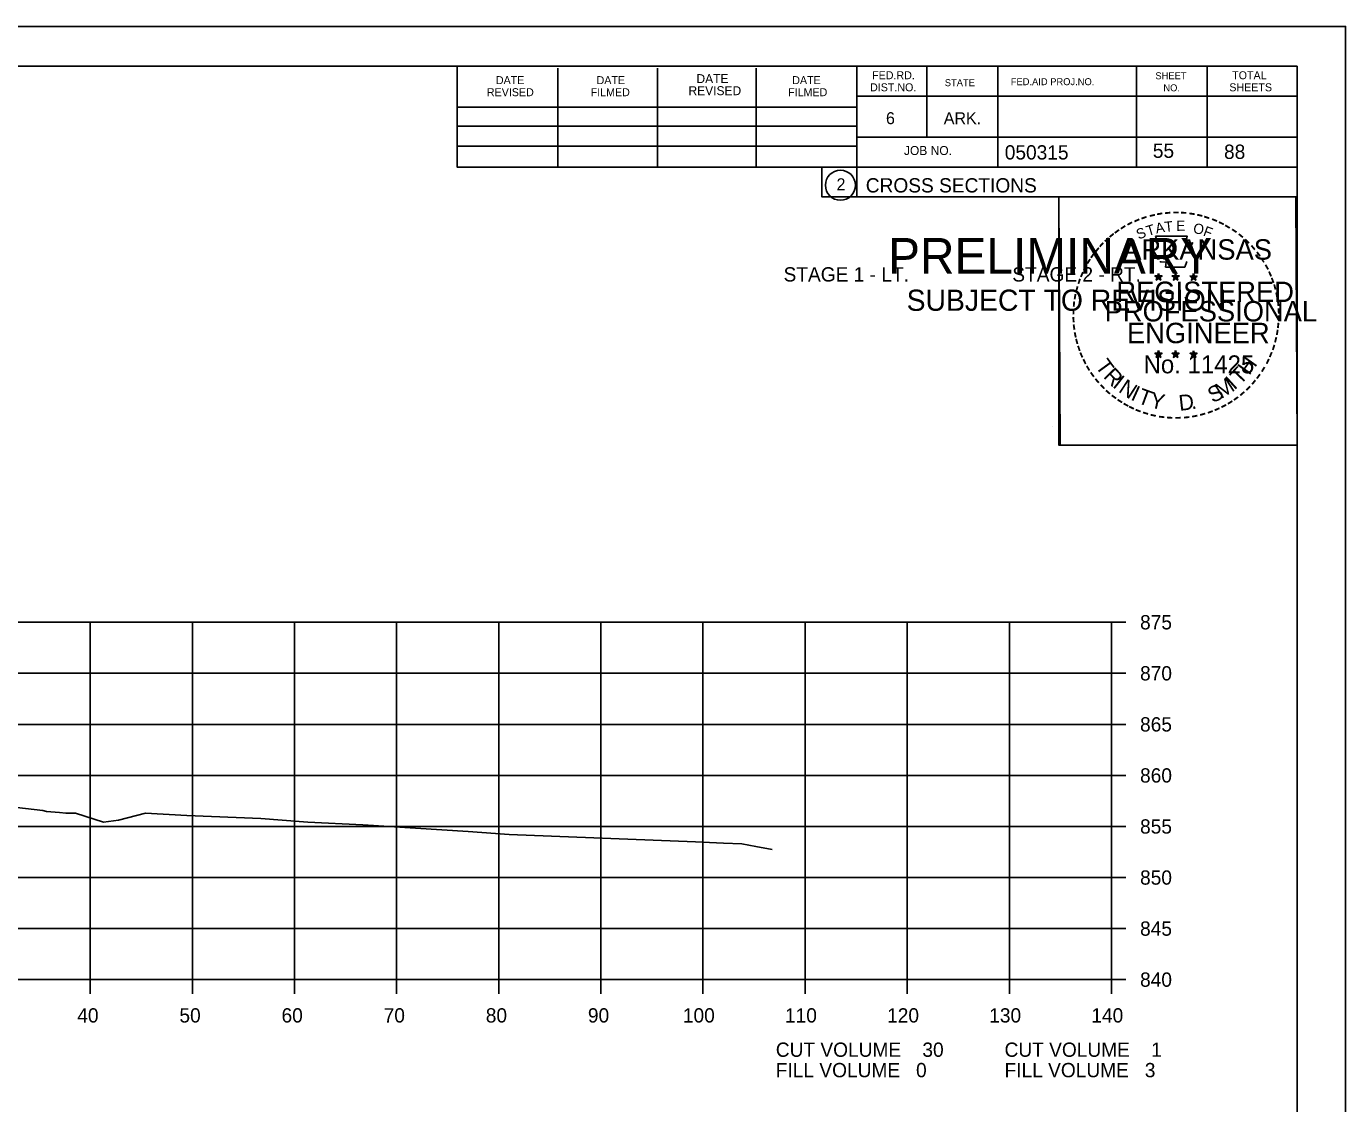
# Model space of a CAD drawing. Extents: x 1486524 to 1499135, y 326561 to 337924.
# Drawn here: x 1489016.6 to 1489145.8, y 329260.4 to 329365.9 of the extents above; entities that cross this region are included whole.
import ezdxf

# ---------------------------------------------------------------- set-up
doc = ezdxf.new("R2010")
doc.units = 0
for name, color, linetype in [('Default', 7, 'Continuous'), ('E_Const Align', 7, 'Continuous'), ('E_Const Align Station', 7, 'Continuous'), ('E_Ownership Information', 7, 'Continuous'), ('E_Property Line', 7, 'Continuous'), ('E_Quarter Calls', 7, 'Continuous'), ('E_Section Line', 7, 'Continuous'), ('E_Station Offset', 7, 'Continuous'), ('E_Tract Number', 7, 'Continuous'), ('S_SIXTEEN_SECTION', 7, 'Continuous')]:
    doc.layers.add(name, color=color, linetype=linetype)

msp = doc.modelspace()

# ---------------------------------------------------------------- linework, layer by layer
at = {"layer": 'E_Const Align'}
for p, q in [((1489122.89, 329272.54), (1489122.89, 329307.54)), ((1489124.29, 329307.54), (1489122.89, 329307.54)), ((1489124.29, 329302.54), (1489122.89, 329302.54)), ((1489124.29, 329297.54), (1489122.89, 329297.54)), ((1489124.29, 329292.54), (1489122.89, 329292.54)), ((1489124.29, 329287.54), (1489122.89, 329287.54)), ((1489124.29, 329282.54), (1489122.89, 329282.54)), ((1489124.29, 329277.54), (1489122.89, 329277.54)), ((1488842.89, 329272.54), (1489122.89, 329272.54)), ((1489022.89, 329271.14), (1489022.89, 329272.54)), ((1489032.89, 329271.14), (1489032.89, 329272.54)), ((1489042.89, 329271.14), (1489042.89, 329272.54)), ((1489052.89, 329271.14), (1489052.89, 329272.54)), ((1489062.89, 329271.14), (1489062.89, 329272.54)), ((1489072.89, 329271.14), (1489072.89, 329272.54)), ((1489082.89, 329271.14), (1489082.89, 329272.54)), ((1489092.89, 329271.14), (1489092.89, 329272.54)), ((1489102.89, 329271.14), (1489102.89, 329272.54)), ((1489112.89, 329271.14), (1489112.89, 329272.54)), ((1489122.89, 329271.14), (1489122.89, 329272.54)), ((1489124.29, 329272.54), (1489122.89, 329272.54))]:
    msp.add_line(p, q, dxfattribs=at)
at = {"layer": 'E_Ownership Information'}
for p, q in [((1488842.89, 329307.54), (1489122.89, 329307.54)), ((1489022.89, 329272.54), (1489022.89, 329307.54)), ((1489032.89, 329272.54), (1489032.89, 329307.54)), ((1489042.89, 329272.54), (1489042.89, 329307.54)), ((1489052.89, 329272.54), (1489052.89, 329307.54)), ((1489062.89, 329272.54), (1489062.89, 329307.54)), ((1489072.89, 329272.54), (1489072.89, 329307.54)), ((1489082.89, 329272.54), (1489082.89, 329307.54)), ((1489092.89, 329272.54), (1489092.89, 329307.54)), ((1489102.89, 329272.54), (1489102.89, 329307.54)), ((1489112.89, 329272.54), (1489112.89, 329307.54)), ((1489122.89, 329272.54), (1489122.89, 329307.54)), ((1488842.89, 329302.54), (1489122.89, 329302.54)), ((1488842.89, 329297.54), (1489122.89, 329297.54)), ((1488842.89, 329292.54), (1489122.89, 329292.54)), ((1488842.89, 329287.54), (1489122.89, 329287.54)), ((1488842.89, 329282.54), (1489122.89, 329282.54)), ((1488842.89, 329277.54), (1489122.89, 329277.54)), ((1488842.89, 329272.54), (1489122.89, 329272.54))]:
    msp.add_line(p, q, dxfattribs=at)
at = {"layer": 'E_Property Line'}
for p, q in [((1488824.89, 329362), (1489141.07, 329362)), ((1489058.81, 329352.12), (1489058.81, 329362)), ((1489068.67, 329352.12), (1489068.67, 329361.8)), ((1489078.43, 329352.12), (1489078.43, 329361.8)), ((1489088.11, 329352.12), (1489088.11, 329361.8)), ((1489097.97, 329362), (1489097.97, 329349.2)), ((1489104.81, 329362), (1489104.81, 329355.06)), ((1489111.75, 329362), (1489111.75, 329352.12)), ((1489125.33, 329362), (1489125.33, 329352.12)), ((1489132.27, 329362), (1489132.27, 329352.12)), ((1489141.07, 329156.54), (1489141.07, 329362)), ((1489141.07, 329359.06), (1489097.97, 329359.06)), ((1489141.07, 329359.08), (1489141.07, 329359.08)), ((1489058.81, 329357.98), (1489097.97, 329357.98)), ((1489058.81, 329356.12), (1489097.97, 329356.12)), ((1489141.07, 329355.06), (1489097.97, 329355.06)), ((1489100.93, 329355.06), (1489141.07, 329355.06)), ((1489058.81, 329352.12), (1489058.81, 329354.18)), ((1489058.81, 329354.18), (1489097.97, 329354.18)), ((1489141.07, 329352.12), (1489058.81, 329352.12)), ((1489097.97, 329349.2), (1489141.07, 329349.2))]:
    msp.add_line(p, q, dxfattribs=at)
msp.add_circle((1489096.35, 329350.34), 1.47, dxfattribs=at)
at = {"layer": 'E_Quarter Calls'}
for p, q in [((1488812.48, 329365.9), (1489145.82, 329365.9)), ((1489117.1, 329326.75), (1489117.1, 329326.75))]:
    msp.add_line(p, q, dxfattribs=at)
for points in [[(1488812.48, 329365.9), (1489145.82, 329365.9), (1489145.82, 329152.56), (1488812.48, 329152.56)], [(1489058.81, 329362), (1489058.81, 329352.12), (1489094.54, 329352.12), (1489094.54, 329349.2), (1489117.74, 329349.2), (1489117.74, 329324.87), (1489141.07, 329324.87), (1489141.07, 329156.54), (1488824.89, 329156.54), (1488824.89, 329362)], [(1489117.74, 329349.2), (1489140.94, 329349.2), (1489141.07, 329324.87), (1489117.86, 329324.87)]]:
    msp.add_lwpolyline(points, close=True, dxfattribs=at)
at = {"layer": 'E_Tract Number'}
msp.add_lwpolyline([(1489013.42, 329289.65), (1489018.24, 329289.1), (1489018.61, 329289.02), (1489019.88, 329288.91), (1489020.5, 329288.84), (1489021.43, 329288.83), (1489024.2, 329287.96), (1489025.64, 329288.16), (1489028.31, 329288.85), (1489032.36, 329288.6), (1489039.58, 329288.31), (1489044.21, 329287.96), (1489049.59, 329287.7), (1489059.9, 329287.06), (1489063.91, 329286.74), (1489082.15, 329286.02), (1489084.9, 329285.91), (1489086.69, 329285.83), (1489088.06, 329285.59), (1489089.67, 329285.3)], dxfattribs=at)
at = {"layer": 'S_SIXTEEN_SECTION'}
for p, q in [((1489127.15, 329341.46), (1489127.5, 329341.35)), ((1489127.15, 329341.46), (1489127.4, 329341.41)), ((1489127.15, 329341.46), (1489127.39, 329341.34)), ((1489127.28, 329341.05), (1489127.5, 329341.35)), ((1489127.5, 329341.71), (1489127.46, 329341.46)), ((1489127.5, 329341.35), (1489127.5, 329341.71)), ((1489127.5, 329341.71), (1489127.55, 329341.46)), ((1489127.85, 329341.46), (1489127.5, 329341.35)), ((1489127.71, 329341.05), (1489127.5, 329341.35)), ((1489127.85, 329341.46), (1489127.56, 329341.41)), ((1489127.71, 329341.05), (1489127.58, 329341.34)), ((1489127.85, 329341.46), (1489127.64, 329341.36)), ((1489128.82, 329341.46), (1489129.17, 329341.35)), ((1489128.82, 329341.46), (1489129.07, 329341.41)), ((1489128.82, 329341.46), (1489129.06, 329341.34)), ((1489128.95, 329341.05), (1489129.17, 329341.35)), ((1489129.17, 329341.71), (1489129.13, 329341.46)), ((1489129.17, 329341.35), (1489129.17, 329341.71)), ((1489129.17, 329341.71), (1489129.22, 329341.46)), ((1489129.52, 329341.46), (1489129.17, 329341.35)), ((1489129.38, 329341.05), (1489129.17, 329341.35)), ((1489129.52, 329341.46), (1489129.23, 329341.41)), ((1489129.38, 329341.05), (1489129.25, 329341.34)), ((1489129.52, 329341.46), (1489129.31, 329341.36)), ((1489130.58, 329341.45), (1489130.93, 329341.34)), ((1489130.58, 329341.45), (1489130.84, 329341.4)), ((1489130.58, 329341.45), (1489130.82, 329341.32)), ((1489130.93, 329341.7), (1489130.89, 329341.45)), ((1489130.93, 329341.34), (1489130.93, 329341.7)), ((1489130.93, 329341.7), (1489130.98, 329341.45)), ((1489131.28, 329341.45), (1489130.93, 329341.34)), ((1489131.28, 329341.45), (1489130.99, 329341.4)), ((1489131.28, 329341.45), (1489131.08, 329341.34)), ((1489127.28, 329341.05), (1489127.41, 329341.29)), ((1489127.28, 329341.05), (1489127.5, 329341.27)), ((1489127.71, 329341.05), (1489127.5, 329341.26)), ((1489128.95, 329341.05), (1489129.08, 329341.29)), ((1489128.95, 329341.05), (1489129.17, 329341.27)), ((1489129.38, 329341.05), (1489129.17, 329341.26)), ((1489130.72, 329341.04), (1489130.93, 329341.34)), ((1489130.72, 329341.04), (1489130.84, 329341.28)), ((1489130.72, 329341.04), (1489130.93, 329341.26)), ((1489131.15, 329341.04), (1489130.93, 329341.34)), ((1489131.15, 329341.04), (1489130.93, 329341.25)), ((1489131.15, 329341.04), (1489131.01, 329341.33)), ((1489127.15, 329333.89), (1489127.5, 329333.77)), ((1489127.15, 329333.89), (1489127.4, 329333.84)), ((1489127.15, 329333.89), (1489127.38, 329333.76)), ((1489127.28, 329333.48), (1489127.5, 329333.77)), ((1489127.28, 329333.48), (1489127.41, 329333.72)), ((1489127.28, 329333.48), (1489127.49, 329333.69)), ((1489127.5, 329334.14), (1489127.45, 329333.89)), ((1489127.71, 329333.48), (1489127.49, 329333.69)), ((1489127.5, 329333.77), (1489127.5, 329334.14)), ((1489127.5, 329334.14), (1489127.54, 329333.89)), ((1489127.84, 329333.89), (1489127.5, 329333.77)), ((1489127.71, 329333.48), (1489127.5, 329333.77)), ((1489127.84, 329333.89), (1489127.56, 329333.84)), ((1489127.71, 329333.48), (1489127.57, 329333.77)), ((1489127.84, 329333.89), (1489127.64, 329333.78)), ((1489128.82, 329333.89), (1489129.16, 329333.77)), ((1489128.82, 329333.89), (1489129.07, 329333.84)), ((1489128.82, 329333.89), (1489129.05, 329333.76)), ((1489128.95, 329333.48), (1489129.16, 329333.77)), ((1489128.95, 329333.48), (1489129.07, 329333.72)), ((1489128.95, 329333.48), (1489129.16, 329333.69)), ((1489129.16, 329334.14), (1489129.12, 329333.89)), ((1489129.16, 329333.77), (1489129.16, 329334.14)), ((1489129.16, 329334.14), (1489129.21, 329333.89)), ((1489129.51, 329333.89), (1489129.16, 329333.77)), ((1489129.38, 329333.48), (1489129.16, 329333.77)), ((1489129.38, 329333.48), (1489129.16, 329333.69)), ((1489129.51, 329333.89), (1489129.23, 329333.84)), ((1489129.38, 329333.48), (1489129.24, 329333.77)), ((1489129.51, 329333.89), (1489129.31, 329333.78)), ((1489130.58, 329333.88), (1489130.93, 329333.76)), ((1489130.58, 329333.88), (1489130.84, 329333.83)), ((1489130.58, 329333.88), (1489130.82, 329333.75)), ((1489130.72, 329333.47), (1489130.93, 329333.76)), ((1489130.72, 329333.47), (1489130.84, 329333.71)), ((1489130.72, 329333.47), (1489130.93, 329333.68)), ((1489130.93, 329334.13), (1489130.89, 329333.88)), ((1489130.93, 329333.76), (1489130.93, 329334.13)), ((1489130.93, 329334.13), (1489130.98, 329333.88)), ((1489131.28, 329333.88), (1489130.93, 329333.76)), ((1489131.14, 329333.47), (1489130.93, 329333.76)), ((1489131.14, 329333.47), (1489130.93, 329333.68)), ((1489131.28, 329333.88), (1489130.99, 329333.83)), ((1489131.14, 329333.47), (1489131.01, 329333.76)), ((1489131.28, 329333.88), (1489131.07, 329333.77))]:
    msp.add_line(p, q, dxfattribs=at)
for points in [[(1489127.19, 329345.34), (1489127.46, 329344.51)], [(1489130.7, 329344.41), (1489130.84, 329344.7), (1489130.16, 329344.67), (1489130.31, 329345.34), (1489127.19, 329345.34)], [(1489127.68, 329342.91), (1489127.68, 329342.83), (1489128.25, 329342.81), (1489128.19, 329342.33), (1489130.06, 329342.33), (1489130.26, 329342.87)], [(1489127.5, 329341.71), (1489127.71, 329341.05), (1489127.15, 329341.46), (1489127.85, 329341.46), (1489127.28, 329341.05), (1489127.5, 329341.71)], [(1489129.17, 329341.71), (1489129.38, 329341.05), (1489128.82, 329341.46), (1489129.52, 329341.46), (1489128.95, 329341.05), (1489129.17, 329341.71)], [(1489130.93, 329341.7), (1489131.15, 329341.04), (1489130.58, 329341.45), (1489131.28, 329341.45), (1489130.72, 329341.04), (1489130.93, 329341.7)], [(1489127.5, 329334.14), (1489127.71, 329333.48), (1489127.15, 329333.89), (1489127.84, 329333.89), (1489127.28, 329333.48), (1489127.5, 329334.14)], [(1489129.16, 329334.14), (1489129.38, 329333.48), (1489128.82, 329333.89), (1489129.51, 329333.89), (1489128.95, 329333.48), (1489129.16, 329334.14)], [(1489130.93, 329334.13), (1489131.14, 329333.47), (1489130.58, 329333.88), (1489131.28, 329333.88), (1489130.72, 329333.47), (1489130.93, 329334.13)]]:
    msp.add_lwpolyline(points, dxfattribs=at)
for centre, radius in [((1489127.5, 329341.35), 0.172), ((1489127.5, 329341.35), 0.145), ((1489127.5, 329341.35), 0.116), ((1489127.5, 329341.35), 0.0991), ((1489127.5, 329341.35), 0.0747), ((1489127.5, 329341.35), 0.0495), ((1489127.5, 329341.35), 0.0296), ((1489129.17, 329341.35), 0.172), ((1489129.17, 329341.35), 0.145), ((1489129.17, 329341.35), 0.116), ((1489129.17, 329341.35), 0.0991), ((1489129.17, 329341.35), 0.0747), ((1489129.17, 329341.35), 0.0495), ((1489129.17, 329341.35), 0.0296), ((1489130.93, 329341.33), 0.172), ((1489130.93, 329341.33), 0.145), ((1489130.93, 329341.33), 0.116), ((1489130.93, 329341.33), 0.0991), ((1489130.93, 329341.33), 0.0747), ((1489130.93, 329341.33), 0.0495), ((1489130.93, 329341.33), 0.0296), ((1489127.49, 329333.77), 0.172), ((1489127.49, 329333.77), 0.145), ((1489127.49, 329333.77), 0.116), ((1489127.49, 329333.77), 0.0991), ((1489127.49, 329333.77), 0.0747), ((1489127.49, 329333.77), 0.0495), ((1489127.49, 329333.77), 0.0296), ((1489129.16, 329333.77), 0.172), ((1489129.16, 329333.77), 0.145), ((1489129.16, 329333.77), 0.116), ((1489129.16, 329333.77), 0.0991), ((1489129.16, 329333.77), 0.0747), ((1489129.16, 329333.77), 0.0495), ((1489129.16, 329333.77), 0.0296), ((1489130.93, 329333.76), 0.172), ((1489130.93, 329333.76), 0.145), ((1489130.93, 329333.76), 0.116), ((1489130.93, 329333.76), 0.0991), ((1489130.93, 329333.76), 0.0747), ((1489130.93, 329333.76), 0.0495), ((1489130.93, 329333.76), 0.0296)]:
    msp.add_circle(centre, radius, dxfattribs=at)

# ---------------------------------------------------------------- texts
at = {"layer": 'Default'}
for s, p in [('STAGE 1 - LT.', (1489090.78, 329340.91)), ('STAGE 2 - RT.', (1489113.18, 329340.91))]:
    msp.add_text(s, height=1.4, dxfattribs=at).set_placement(p)
at = {"layer": 'E_Const Align Station'}
for s, p in [('875', (1489125.69, 329306.84)), ('870', (1489125.69, 329301.84)), ('865', (1489125.69, 329296.84)), ('860', (1489125.69, 329291.84)), ('855', (1489125.69, 329286.84)), ('850', (1489125.69, 329281.84)), ('845', (1489125.69, 329276.84)), ('840', (1489125.69, 329271.84)), ('40', (1489021.62, 329268.34)), ('50', (1489031.62, 329268.34)), ('60', (1489041.62, 329268.34)), ('70', (1489051.62, 329268.34)), ('80', (1489061.62, 329268.34)), ('90', (1489071.62, 329268.34)), ('100', (1489080.92, 329268.34)), ('110', (1489090.92, 329268.34)), ('120', (1489100.92, 329268.34)), ('130', (1489110.92, 329268.34)), ('140', (1489120.92, 329268.34)), ('CUT VOLUME    30', (1489090.02, 329264.98)), ('CUT VOLUME    1', (1489112.42, 329264.98)), ('FILL VOLUME   0', (1489090.02, 329262.98)), ('FILL VOLUME   3', (1489112.42, 329262.98))]:
    msp.add_text(s, height=1.4, dxfattribs=at).set_placement(p)
at = {"layer": 'E_Property Line'}
for s, height, p in [('DATE', 0.782, (1489062.61, 329360.24)), ('DATE', 0.782, (1489072.47, 329360.24)), ('DATE', 0.879, (1489082.25, 329360.34)), ('DATE', 0.782, (1489091.63, 329360.24)), ('FED.RD.', 0.782, (1489099.45, 329360.72)), ('STATE', 0.684, (1489106.57, 329360.04)), ('FED.AID PROJ.NO.', 0.684, (1489113.03, 329360.14)), ('SHEET', 0.684, (1489127.19, 329360.72)), ('TOTAL', 0.782, (1489134.71, 329360.72)), ('REVISED', 0.782, (1489061.73, 329359.06)), ('FILMED', 0.782, (1489071.89, 329359.06)), ('REVISED', 0.879, (1489081.47, 329359.16)), ('FILMED', 0.782, (1489091.23, 329359.06)), ('DIST.NO.', 0.782, (1489099.25, 329359.54)), ('NO.', 0.684, (1489127.97, 329359.54)), ('SHEETS', 0.782, (1489134.43, 329359.54)), ('6', 1.17, (1489100.81, 329356.32)), ('ARK.', 1.172, (1489106.47, 329356.32)), ('050315', 1.4, (1489112.44, 329352.86)), ('JOB NO.', 0.879, (1489102.57, 329353.3)), ('2', 1.17, (1489095.97, 329349.85)), ('CROSS SECTIONS', 1.4, (1489098.83, 329349.63))]:
    msp.add_text(s, height=height, rotation=360, dxfattribs=at).set_placement(p)
at = {"layer": 'E_Section Line'}
for s, height, p in [('PRELIMINARY', 3.5, (1489101.02, 329341.67)), ('DWB', 0.01, (1489101.76, 329343.52)), ('SUBJECT TO REVISION', 2.0751, (1489102.83, 329338.04))]:
    msp.add_text(s, height=height, rotation=360, dxfattribs=at).set_placement(p)
at = {"layer": 'E_Station Offset'}
for s, p in [('55', (1489126.94, 329353.02)), ('88', (1489133.91, 329352.92))]:
    msp.add_text(s, height=1.4, dxfattribs=at).set_placement(p)
at = {"layer": 'S_SIXTEEN_SECTION'}
for s, height, rotation, p in [('-', 1.6, 28.7918, (1489124.67, 329345.88)), ('-', 1.6, 24.3072, (1489125.31, 329346.19)), ('-', 1.6, 19.1761, (1489125.94, 329346.46)), ('T', 1, 16.4036, (1489126.46, 329345.35)), ('-', 1.6, 13.6301, (1489126.69, 329346.7)), ('A', 1, 11.2132, (1489127.29, 329345.6)), ('-', 1.6, 10.2193, (1489127.37, 329346.87)), ('T', 1, 6.0228, (1489128.14, 329345.76)), ('-', 1.6, 5.8968, (1489128.1, 329346.98)), ('-', 1.6, 0.1862, (1489128.87, 329347.05)), ('E', 1, 0.8323, (1489129.24, 329345.87)), ('-', 1.6, 357.743, (1489129.59, 329347.04)), ('-', 1.6, 352.1617, (1489130.34, 329346.98)), ('O', 1, 350.4515, (1489130.84, 329345.66)), ('-', 1.6, 347.2049, (1489131.05, 329346.87)), ('-', 1.6, 342.3362, (1489131.69, 329346.71)), ('-', 1.6, 337.8551, (1489132.42, 329346.49)), ('-', 1.6, 334.1211, (1489133.06, 329346.22)), ('-', 1.6, 42.9622, (1489122.59, 329344.32)), ('-', 1.6, 38.9507, (1489123.02, 329344.73)), ('-', 1.6, 36.2317, (1489123.5, 329345.11)), ('-', 1.6, 34.0636, (1489124.08, 329345.51)), ('S', 1, 21.594, (1489125.55, 329345.01)), ('F', 1, 340.0707, (1489131.8, 329345.43)), ('-', 1.6, 329.6409, (1489133.63, 329345.93)), ('-', 1.6, 325.8627, (1489134.28, 329345.57)), ('-', 1.6, 320.5297, (1489134.89, 329345.15)), ('-', 1.6, 50.6142, (1489121.74, 329343.35)), ('-', 1.6, 48.423, (1489122.14, 329343.84)), ('ARKANSAS', 2, 360, (1489124.04, 329343.05)), ('-', 1.6, 315.5786, (1489135.49, 329344.66)), ('-', 1.6, 309.8797, (1489136.06, 329344.11)), ('-', 1.6, 58.0706, (1489121, 329342.26)), ('-', 1.6, 54.2325, (1489121.32, 329342.79)), ('-', 1.6, 306.6522, (1489136.58, 329343.51)), ('-', 1.4, 303.6753, (1489137.07, 329342.94)), ('-', 1.6, 67.7743, (1489120.43, 329341.03)), ('-', 1.6, 62.8713, (1489120.69, 329341.65)), ('DWB', 0.01, 360, (1489127.49, 329341.34)), ('DWB', 0.01, 360, (1489129.16, 329341.34)), ('DWB', 0.01, 360, (1489130.92, 329341.33)), ('-', 1.6, 299.6684, (1489137.39, 329342.33)), ('-', 1.6, 294.6628, (1489137.71, 329341.72)), ('-', 1.6, 75.461, (1489120.01, 329339.69)), ('-', 1.6, 72.3945, (1489120.21, 329340.4)), ('REGISTERED', 2, 360, (1489123.37, 329338.9)), ('-', 1.6, 290.5728, (1489137.97, 329341.14)), ('-', 1.6, 285.1233, (1489138.2, 329340.56)), ('-', 1.6, 85.1863, (1489119.8, 329338.29)), ('-', 1.6, 81.2013, (1489119.88, 329338.98)), ('PROFESSIONAL', 2, 360, (1489122.22, 329337)), ('-', 1.6, 280.5493, (1489138.4, 329339.82)), ('-', 1.6, 276.5962, (1489138.56, 329339.05)), ('-', 1.6, 89.0622, (1489119.78, 329337.59)), ('-', 1.6, 274.3301, (1489138.62, 329338.33)), ('-', 1.6, 269.9407, (1489138.66, 329337.7)), ('-', 1.6, 94.1959, (1489119.81, 329336.86)), ('-', 1.6, 98.9479, (1489119.89, 329336.19)), ('ENGINEER', 2, 360, (1489124.41, 329334.87)), ('-', 1.6, 260.9953, (1489138.57, 329336.38)), ('-', 1.6, 263.5172, (1489138.64, 329337.03)), ('-', 1.6, 101.7149, (1489120.02, 329335.46)), ('-', 1.6, 105.4578, (1489120.18, 329334.87)), ('-', 1.6, 255.7626, (1489138.46, 329335.7)), ('-', 1.6, 109.0874, (1489120.4, 329334.23)), ('-', 1.6, 114.0643, (1489120.65, 329333.64)), ('No. 11425', 1.757, 360, (1489126.03, 329331.92)), ('DWB', 0.01, 360, (1489127.48, 329333.77)), ('DWB', 0.01, 360, (1489129.15, 329333.77)), ('DWB', 0.01, 360, (1489130.92, 329333.76)), ('H', 1.54, 54.6088, (1489136.38, 329331.65)), ('-', 1.6, 247.8887, (1489138.05, 329334.31)), ('-', 1.6, 252.8681, (1489138.28, 329334.98)), ('-', 1.6, 115.7289, (1489120.96, 329333.02)), ('-', 1.6, 120.4471, (1489121.31, 329332.43)), ('T', 1.54, 306.0406, (1489121.25, 329332.61)), ('R', 1.54, 314.005, (1489122.02, 329331.56)), ('T', 1.54, 46.6444, (1489135.49, 329330.71)), ('-', 1.6, 239.0712, (1489137.4, 329332.93)), ('-', 1.6, 244.6197, (1489137.79, 329333.68)), ('-', 1.6, 125.8934, (1489121.72, 329331.87)), ('-', 1.6, 130.7181, (1489122.18, 329331.32)), ('I', 1.54, 321.9694, (1489122.92, 329330.63)), ('N', 1.54, 326.5002, (1489123.49, 329330.16)), ('M', 1.54, 32.6563, (1489133.64, 329329.38)), ('I', 1.54, 42.1136, (1489134.92, 329330.23)), ('-', 1.6, 231.2538, (1489136.56, 329331.71)), ('-', 1.6, 233.8452, (1489136.99, 329332.27)), ('-', 1.6, 134.2238, (1489122.7, 329330.78)), ('-', 1.6, 138.9338, (1489123.22, 329330.31)), ('-', 1.6, 144.6463, (1489123.78, 329329.91)), ('I', 1.54, 335.3603, (1489124.69, 329329.37)), ('T', 1.54, 339.8912, (1489125.35, 329329.05)), ('Y', 1.54, 347.8556, (1489126.57, 329328.6)), ('D', 1.54, 6.3969, (1489129.56, 329328.24)), ('S', 1.54, 26.9312, (1489132.8, 329328.97)), ('-', 1.6, 221.0851, (1489135.56, 329330.63)), ('-', 1.6, 225.7653, (1489136.09, 329331.14)), ('-', 1.6, 148.0898, (1489124.34, 329329.54)), ('-', 1.6, 151.5704, (1489124.92, 329329.21)), ('-', 1.6, 154.6002, (1489125.44, 329328.96)), ('-', 1.6, 158.5612, (1489126.06, 329328.71)), ('.', 1.54, 13.7642, (1489130.75, 329328.37)), ('-', 1.6, 204.2516, (1489133.3, 329329.11)), ('-', 1.6, 207.3568, (1489133.92, 329329.43)), ('-', 1.6, 212.2491, (1489134.48, 329329.78)), ('-', 1.6, 215.7363, (1489135.01, 329330.16)), ('-', 1.6, 162.7983, (1489126.75, 329328.5)), ('-', 1.6, 167.5555, (1489127.46, 329328.33)), ('-', 1.6, 173.1155, (1489128.24, 329328.22)), ('-', 1.6, 176.5183, (1489128.98, 329328.17)), ('-', 1.6, 181.5918, (1489129.73, 329328.19)), ('-', 1.6, 185.8167, (1489130.54, 329328.26)), ('-', 1.6, 191.2858, (1489131.27, 329328.4)), ('-', 1.6, 195.4743, (1489132, 329328.6)), ('-', 1.6, 200.7184, (1489132.68, 329328.84))]:
    msp.add_text(s, height=height, rotation=rotation, dxfattribs=at).set_placement(p)

doc.saveas('drawing.dxf')
